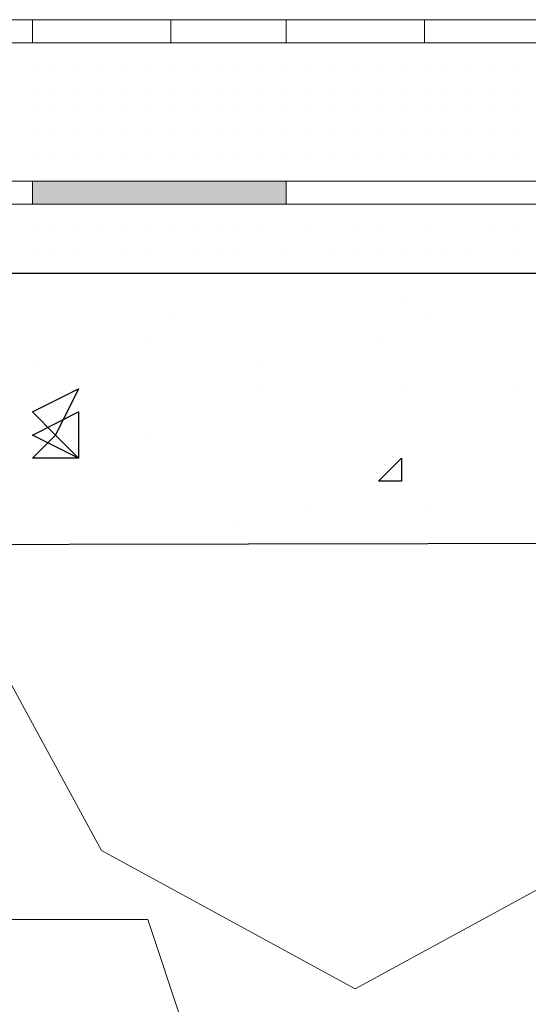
# Model space of a CAD drawing. Header units: metres. Extents: x 5.7 to 89.8, y 4 to 63.5.
# Tile 368 of 475: x 60.058 to 60.27, y 49.447 to 49.858. Entities that reach past the tile are written whole.
import ezdxf

# ---------------------------------------------------------------- set-up
doc = ezdxf.new("R2010")
doc.units = ezdxf.units.M
doc.header["$MEASUREMENT"] = 0
for name, color, linetype in [('PDF17_hatch', 7, 'Continuous'), ('PDF17_hatch-borshi', 7, 'Continuous'), ('PDF17_Isogam', 7, 'Continuous'), ('PDF17_kaff', 7, 'Continuous')]:
    doc.layers.add(name, color=color, linetype=linetype)

msp = doc.modelspace()

# ---------------------------------------------------------------- linework, layer by layer
at = {"layer": 'PDF17_hatch', "lineweight": 25}
for points in [[(60.21747, 49.74194), (60.21747, 49.74194)], [(60.12116, 49.73231), (60.12116, 49.73231)], [(60.2271, 49.73231), (60.2271, 49.73231)], [(60.11153, 49.72268), (60.11153, 49.72268)], [(60.20784, 49.72268), (60.20784, 49.72268)], [(60.06337, 49.71304), (60.06337, 49.71304)], [(60.15969, 49.71304), (60.15969, 49.71304)], [(60.15969, 49.70341), (60.15969, 49.70341)], [(60.21747, 49.70341), (60.21747, 49.70341)], [(60.26563, 49.70341), (60.26563, 49.70341)], [(60.11153, 49.68415), (60.11153, 49.68415)], [(60.17895, 49.65526), (60.17895, 49.65526)], [(60.2271, 49.65526), (60.2271, 49.65526)], [(60.15005, 49.64563), (60.15005, 49.64563)]]:
    msp.add_lwpolyline(points, dxfattribs=at)
for points in [[(60.08264, 49.70341), (60.073, 49.68415), (60.06337, 49.69378)], [(60.08264, 49.67452), (60.06337, 49.68415), (60.08264, 49.69378)], [(60.073, 49.68415), (60.08264, 49.67452), (60.06337, 49.67452)], [(60.21747, 49.67452), (60.21747, 49.66489), (60.20784, 49.66489)]]:
    msp.add_lwpolyline(points, close=True, dxfattribs=at)
at = {"layer": 'PDF17_hatch-borshi', "lineweight": 18}
for points in [[(60.06337, 49.84788), (60.06337, 49.84788)], [(60.08264, 49.84788), (60.08264, 49.84788)], [(60.1019, 49.84788), (60.1019, 49.84788)], [(60.1019, 49.84788), (60.1019, 49.84788)], [(60.11153, 49.84788), (60.11153, 49.84788)], [(60.14042, 49.84788), (60.14042, 49.84788)], [(60.15969, 49.84788), (60.15969, 49.84788)], [(60.16932, 49.84788), (60.16932, 49.84788)], [(60.18858, 49.84788), (60.18858, 49.84788)], [(60.19821, 49.84788), (60.19821, 49.84788)], [(60.20784, 49.84788), (60.20784, 49.84788)], [(60.21747, 49.84788), (60.21747, 49.84788)], [(60.21747, 49.84788), (60.21747, 49.84788)], [(60.2271, 49.84788), (60.2271, 49.84788)], [(60.24637, 49.84788), (60.24637, 49.84788)], [(60.256, 49.84788), (60.256, 49.84788)], [(60.06337, 49.83825), (60.06337, 49.83825)], [(60.06337, 49.83825), (60.06337, 49.83825)], [(60.06337, 49.83825), (60.06337, 49.83825)], [(60.06337, 49.83825), (60.06337, 49.83825)], [(60.06337, 49.83825), (60.06337, 49.83825)], [(60.073, 49.83825), (60.073, 49.83825)], [(60.073, 49.83825), (60.073, 49.83825)], [(60.073, 49.83825), (60.073, 49.83825)], [(60.073, 49.83825), (60.073, 49.83825)], [(60.08264, 49.83825), (60.08264, 49.83825)], [(60.08264, 49.83825), (60.08264, 49.83825)], [(60.08264, 49.83825), (60.08264, 49.83825)], [(60.08264, 49.83825), (60.08264, 49.83825)], [(60.09227, 49.83825), (60.09227, 49.83825)], [(60.09227, 49.83825), (60.09227, 49.83825)], [(60.09227, 49.83825), (60.09227, 49.83825)], [(60.09227, 49.83825), (60.09227, 49.83825)], [(60.09227, 49.83825), (60.09227, 49.83825)], [(60.09227, 49.83825), (60.09227, 49.83825)], [(60.1019, 49.83825), (60.1019, 49.83825)], [(60.1019, 49.83825), (60.1019, 49.83825)], [(60.1019, 49.83825), (60.1019, 49.83825)], [(60.11153, 49.83825), (60.11153, 49.83825)], [(60.11153, 49.83825), (60.11153, 49.83825)], [(60.11153, 49.83825), (60.11153, 49.83825)], [(60.12116, 49.83825), (60.12116, 49.83825)], [(60.12116, 49.83825), (60.12116, 49.83825)], [(60.12116, 49.83825), (60.12116, 49.83825)], [(60.12116, 49.83825), (60.12116, 49.83825)], [(60.13079, 49.83825), (60.13079, 49.83825)], [(60.13079, 49.83825), (60.13079, 49.83825)], [(60.13079, 49.83825), (60.13079, 49.83825)], [(60.14042, 49.83825), (60.14042, 49.83825)], [(60.14042, 49.83825), (60.14042, 49.83825)], [(60.14042, 49.83825), (60.14042, 49.83825)], [(60.15005, 49.83825), (60.15005, 49.83825)], [(60.15005, 49.83825), (60.15005, 49.83825)], [(60.15005, 49.83825), (60.15005, 49.83825)], [(60.15005, 49.83825), (60.15005, 49.83825)], [(60.15969, 49.83825), (60.15969, 49.83825)], [(60.15969, 49.83825), (60.15969, 49.83825)], [(60.15969, 49.83825), (60.15969, 49.83825)], [(60.16932, 49.83825), (60.16932, 49.83825)], [(60.16932, 49.83825), (60.16932, 49.83825)], [(60.16932, 49.83825), (60.16932, 49.83825)], [(60.16932, 49.83825), (60.16932, 49.83825)], [(60.17895, 49.83825), (60.17895, 49.83825)], [(60.17895, 49.83825), (60.17895, 49.83825)], [(60.17895, 49.83825), (60.17895, 49.83825)], [(60.17895, 49.83825), (60.17895, 49.83825)], [(60.18858, 49.83825), (60.18858, 49.83825)], [(60.18858, 49.83825), (60.18858, 49.83825)], [(60.18858, 49.83825), (60.18858, 49.83825)], [(60.18858, 49.83825), (60.18858, 49.83825)], [(60.19821, 49.83825), (60.19821, 49.83825)], [(60.19821, 49.83825), (60.19821, 49.83825)], [(60.19821, 49.83825), (60.19821, 49.83825)], [(60.19821, 49.83825), (60.19821, 49.83825)], [(60.19821, 49.83825), (60.19821, 49.83825)], [(60.20784, 49.83825), (60.20784, 49.83825)], [(60.20784, 49.83825), (60.20784, 49.83825)], [(60.20784, 49.83825), (60.20784, 49.83825)], [(60.20784, 49.83825), (60.20784, 49.83825)], [(60.21747, 49.83825), (60.21747, 49.83825)], [(60.21747, 49.83825), (60.21747, 49.83825)], [(60.21747, 49.83825), (60.21747, 49.83825)], [(60.2271, 49.83825), (60.2271, 49.83825)], [(60.2271, 49.83825), (60.2271, 49.83825)], [(60.2271, 49.83825), (60.2271, 49.83825)], [(60.2271, 49.83825), (60.2271, 49.83825)], [(60.23674, 49.83825), (60.23674, 49.83825)], [(60.23674, 49.83825), (60.23674, 49.83825)], [(60.23674, 49.83825), (60.23674, 49.83825)], [(60.24637, 49.83825), (60.24637, 49.83825)], [(60.24637, 49.83825), (60.24637, 49.83825)], [(60.24637, 49.83825), (60.24637, 49.83825)], [(60.256, 49.83825), (60.256, 49.83825)], [(60.256, 49.83825), (60.256, 49.83825)], [(60.256, 49.83825), (60.256, 49.83825)], [(60.256, 49.83825), (60.256, 49.83825)], [(60.26563, 49.83825), (60.26563, 49.83825)], [(60.26563, 49.83825), (60.26563, 49.83825)], [(60.26563, 49.83825), (60.26563, 49.83825)], [(60.26563, 49.83825), (60.26563, 49.83825)], [(60.06337, 49.82862), (60.06337, 49.82862)], [(60.06337, 49.82862), (60.06337, 49.82862)], [(60.06337, 49.82862), (60.06337, 49.82862)], [(60.06337, 49.82862), (60.06337, 49.82862)], [(60.06337, 49.82862), (60.06337, 49.82862)], [(60.073, 49.82862), (60.073, 49.82862)], [(60.073, 49.82862), (60.073, 49.82862)], [(60.073, 49.82862), (60.073, 49.82862)], [(60.073, 49.82862), (60.073, 49.82862)], [(60.08264, 49.82862), (60.08264, 49.82862)], [(60.08264, 49.82862), (60.08264, 49.82862)], [(60.08264, 49.82862), (60.08264, 49.82862)], [(60.08264, 49.82862), (60.08264, 49.82862)], [(60.09227, 49.82862), (60.09227, 49.82862)], [(60.09227, 49.82862), (60.09227, 49.82862)], [(60.09227, 49.82862), (60.09227, 49.82862)], [(60.09227, 49.82862), (60.09227, 49.82862)], [(60.1019, 49.82862), (60.1019, 49.82862)], [(60.1019, 49.82862), (60.1019, 49.82862)], [(60.1019, 49.82862), (60.1019, 49.82862)], [(60.1019, 49.82862), (60.1019, 49.82862)], [(60.11153, 49.82862), (60.11153, 49.82862)], [(60.11153, 49.82862), (60.11153, 49.82862)], [(60.11153, 49.82862), (60.11153, 49.82862)], [(60.12116, 49.82862), (60.12116, 49.82862)], [(60.12116, 49.82862), (60.12116, 49.82862)], [(60.12116, 49.82862), (60.12116, 49.82862)], [(60.12116, 49.82862), (60.12116, 49.82862)], [(60.12116, 49.82862), (60.12116, 49.82862)], [(60.13079, 49.82862), (60.13079, 49.82862)], [(60.13079, 49.82862), (60.13079, 49.82862)], [(60.13079, 49.82862), (60.13079, 49.82862)], [(60.14042, 49.82862), (60.14042, 49.82862)], [(60.14042, 49.82862), (60.14042, 49.82862)], [(60.15005, 49.82862), (60.15005, 49.82862)], [(60.15005, 49.82862), (60.15005, 49.82862)], [(60.15969, 49.82862), (60.15969, 49.82862)], [(60.15969, 49.82862), (60.15969, 49.82862)], [(60.16932, 49.82862), (60.16932, 49.82862)], [(60.16932, 49.82862), (60.16932, 49.82862)], [(60.16932, 49.82862), (60.16932, 49.82862)], [(60.16932, 49.82862), (60.16932, 49.82862)], [(60.17895, 49.82862), (60.17895, 49.82862)], [(60.17895, 49.82862), (60.17895, 49.82862)], [(60.17895, 49.82862), (60.17895, 49.82862)], [(60.17895, 49.82862), (60.17895, 49.82862)], [(60.18858, 49.82862), (60.18858, 49.82862)], [(60.18858, 49.82862), (60.18858, 49.82862)], [(60.18858, 49.82862), (60.18858, 49.82862)], [(60.19821, 49.82862), (60.19821, 49.82862)], [(60.19821, 49.82862), (60.19821, 49.82862)], [(60.19821, 49.82862), (60.19821, 49.82862)], [(60.19821, 49.82862), (60.19821, 49.82862)], [(60.20784, 49.82862), (60.20784, 49.82862)], [(60.20784, 49.82862), (60.20784, 49.82862)], [(60.20784, 49.82862), (60.20784, 49.82862)], [(60.21747, 49.82862), (60.21747, 49.82862)], [(60.21747, 49.82862), (60.21747, 49.82862)], [(60.2271, 49.82862), (60.2271, 49.82862)], [(60.2271, 49.82862), (60.2271, 49.82862)], [(60.2271, 49.82862), (60.2271, 49.82862)], [(60.23674, 49.82862), (60.23674, 49.82862)], [(60.23674, 49.82862), (60.23674, 49.82862)], [(60.23674, 49.82862), (60.23674, 49.82862)], [(60.24637, 49.82862), (60.24637, 49.82862)], [(60.24637, 49.82862), (60.24637, 49.82862)], [(60.24637, 49.82862), (60.24637, 49.82862)], [(60.256, 49.82862), (60.256, 49.82862)], [(60.256, 49.82862), (60.256, 49.82862)], [(60.256, 49.82862), (60.256, 49.82862)], [(60.256, 49.82862), (60.256, 49.82862)], [(60.26563, 49.82862), (60.26563, 49.82862)], [(60.26563, 49.82862), (60.26563, 49.82862)], [(60.26563, 49.82862), (60.26563, 49.82862)], [(60.06337, 49.81899), (60.06337, 49.81899)], [(60.06337, 49.81899), (60.06337, 49.81899)], [(60.06337, 49.81899), (60.06337, 49.81899)], [(60.06337, 49.81899), (60.06337, 49.81899)], [(60.06337, 49.81899), (60.06337, 49.81899)], [(60.073, 49.81899), (60.073, 49.81899)], [(60.073, 49.81899), (60.073, 49.81899)], [(60.073, 49.81899), (60.073, 49.81899)], [(60.08264, 49.81899), (60.08264, 49.81899)], [(60.08264, 49.81899), (60.08264, 49.81899)], [(60.08264, 49.81899), (60.08264, 49.81899)], [(60.09227, 49.81899), (60.09227, 49.81899)], [(60.09227, 49.81899), (60.09227, 49.81899)], [(60.09227, 49.81899), (60.09227, 49.81899)], [(60.09227, 49.81899), (60.09227, 49.81899)], [(60.09227, 49.81899), (60.09227, 49.81899)], [(60.1019, 49.81899), (60.1019, 49.81899)], [(60.1019, 49.81899), (60.1019, 49.81899)], [(60.1019, 49.81899), (60.1019, 49.81899)], [(60.1019, 49.81899), (60.1019, 49.81899)], [(60.11153, 49.81899), (60.11153, 49.81899)], [(60.11153, 49.81899), (60.11153, 49.81899)], [(60.11153, 49.81899), (60.11153, 49.81899)], [(60.11153, 49.81899), (60.11153, 49.81899)], [(60.12116, 49.81899), (60.12116, 49.81899)], [(60.12116, 49.81899), (60.12116, 49.81899)], [(60.12116, 49.81899), (60.12116, 49.81899)], [(60.12116, 49.81899), (60.12116, 49.81899)], [(60.13079, 49.81899), (60.13079, 49.81899)], [(60.13079, 49.81899), (60.13079, 49.81899)], [(60.13079, 49.81899), (60.13079, 49.81899)], [(60.13079, 49.81899), (60.13079, 49.81899)], [(60.14042, 49.81899), (60.14042, 49.81899)], [(60.14042, 49.81899), (60.14042, 49.81899)], [(60.14042, 49.81899), (60.14042, 49.81899)], [(60.14042, 49.81899), (60.14042, 49.81899)], [(60.15005, 49.81899), (60.15005, 49.81899)], [(60.15005, 49.81899), (60.15005, 49.81899)], [(60.15005, 49.81899), (60.15005, 49.81899)], [(60.15005, 49.81899), (60.15005, 49.81899)], [(60.15005, 49.81899), (60.15005, 49.81899)], [(60.15969, 49.81899), (60.15969, 49.81899)], [(60.15969, 49.81899), (60.15969, 49.81899)], [(60.15969, 49.81899), (60.15969, 49.81899)], [(60.16932, 49.81899), (60.16932, 49.81899)], [(60.16932, 49.81899), (60.16932, 49.81899)], [(60.16932, 49.81899), (60.16932, 49.81899)], [(60.17895, 49.81899), (60.17895, 49.81899)], [(60.17895, 49.81899), (60.17895, 49.81899)], [(60.17895, 49.81899), (60.17895, 49.81899)], [(60.18858, 49.81899), (60.18858, 49.81899)], [(60.18858, 49.81899), (60.18858, 49.81899)], [(60.18858, 49.81899), (60.18858, 49.81899)], [(60.19821, 49.81899), (60.19821, 49.81899)], [(60.19821, 49.81899), (60.19821, 49.81899)], [(60.19821, 49.81899), (60.19821, 49.81899)], [(60.19821, 49.81899), (60.19821, 49.81899)], [(60.20784, 49.81899), (60.20784, 49.81899)], [(60.20784, 49.81899), (60.20784, 49.81899)], [(60.20784, 49.81899), (60.20784, 49.81899)], [(60.20784, 49.81899), (60.20784, 49.81899)], [(60.21747, 49.81899), (60.21747, 49.81899)], [(60.21747, 49.81899), (60.21747, 49.81899)], [(60.21747, 49.81899), (60.21747, 49.81899)], [(60.21747, 49.81899), (60.21747, 49.81899)], [(60.2271, 49.81899), (60.2271, 49.81899)], [(60.2271, 49.81899), (60.2271, 49.81899)], [(60.2271, 49.81899), (60.2271, 49.81899)], [(60.23674, 49.81899), (60.23674, 49.81899)], [(60.23674, 49.81899), (60.23674, 49.81899)], [(60.23674, 49.81899), (60.23674, 49.81899)], [(60.23674, 49.81899), (60.23674, 49.81899)], [(60.24637, 49.81899), (60.24637, 49.81899)], [(60.24637, 49.81899), (60.24637, 49.81899)], [(60.256, 49.81899), (60.256, 49.81899)], [(60.256, 49.81899), (60.256, 49.81899)], [(60.256, 49.81899), (60.256, 49.81899)], [(60.256, 49.81899), (60.256, 49.81899)], [(60.26563, 49.81899), (60.26563, 49.81899)], [(60.26563, 49.81899), (60.26563, 49.81899)], [(60.26563, 49.81899), (60.26563, 49.81899)], [(60.26563, 49.81899), (60.26563, 49.81899)], [(60.06337, 49.80936), (60.06337, 49.80936)], [(60.06337, 49.80936), (60.06337, 49.80936)], [(60.06337, 49.80936), (60.06337, 49.80936)], [(60.06337, 49.80936), (60.06337, 49.80936)], [(60.073, 49.80936), (60.073, 49.80936)], [(60.073, 49.80936), (60.073, 49.80936)], [(60.073, 49.80936), (60.073, 49.80936)], [(60.073, 49.80936), (60.073, 49.80936)], [(60.08264, 49.80936), (60.08264, 49.80936)], [(60.08264, 49.80936), (60.08264, 49.80936)], [(60.08264, 49.80936), (60.08264, 49.80936)], [(60.09227, 49.80936), (60.09227, 49.80936)], [(60.09227, 49.80936), (60.09227, 49.80936)], [(60.09227, 49.80936), (60.09227, 49.80936)], [(60.09227, 49.80936), (60.09227, 49.80936)], [(60.09227, 49.80936), (60.09227, 49.80936)], [(60.1019, 49.80936), (60.1019, 49.80936)], [(60.1019, 49.80936), (60.1019, 49.80936)], [(60.1019, 49.80936), (60.1019, 49.80936)], [(60.1019, 49.80936), (60.1019, 49.80936)], [(60.11153, 49.80936), (60.11153, 49.80936)], [(60.11153, 49.80936), (60.11153, 49.80936)], [(60.11153, 49.80936), (60.11153, 49.80936)], [(60.12116, 49.80936), (60.12116, 49.80936)], [(60.12116, 49.80936), (60.12116, 49.80936)], [(60.12116, 49.80936), (60.12116, 49.80936)], [(60.12116, 49.80936), (60.12116, 49.80936)], [(60.13079, 49.80936), (60.13079, 49.80936)], [(60.13079, 49.80936), (60.13079, 49.80936)], [(60.13079, 49.80936), (60.13079, 49.80936)], [(60.14042, 49.80936), (60.14042, 49.80936)], [(60.14042, 49.80936), (60.14042, 49.80936)], [(60.14042, 49.80936), (60.14042, 49.80936)], [(60.14042, 49.80936), (60.14042, 49.80936)], [(60.15005, 49.80936), (60.15005, 49.80936)], [(60.15005, 49.80936), (60.15005, 49.80936)], [(60.15005, 49.80936), (60.15005, 49.80936)], [(60.15005, 49.80936), (60.15005, 49.80936)], [(60.15969, 49.80936), (60.15969, 49.80936)], [(60.15969, 49.80936), (60.15969, 49.80936)], [(60.15969, 49.80936), (60.15969, 49.80936)], [(60.15969, 49.80936), (60.15969, 49.80936)], [(60.16932, 49.80936), (60.16932, 49.80936)], [(60.16932, 49.80936), (60.16932, 49.80936)], [(60.16932, 49.80936), (60.16932, 49.80936)], [(60.16932, 49.80936), (60.16932, 49.80936)], [(60.17895, 49.80936), (60.17895, 49.80936)], [(60.17895, 49.80936), (60.17895, 49.80936)], [(60.17895, 49.80936), (60.17895, 49.80936)], [(60.17895, 49.80936), (60.17895, 49.80936)], [(60.18858, 49.80936), (60.18858, 49.80936)], [(60.18858, 49.80936), (60.18858, 49.80936)], [(60.18858, 49.80936), (60.18858, 49.80936)], [(60.18858, 49.80936), (60.18858, 49.80936)], [(60.19821, 49.80936), (60.19821, 49.80936)], [(60.19821, 49.80936), (60.19821, 49.80936)], [(60.19821, 49.80936), (60.19821, 49.80936)], [(60.19821, 49.80936), (60.19821, 49.80936)], [(60.20784, 49.80936), (60.20784, 49.80936)], [(60.20784, 49.80936), (60.20784, 49.80936)], [(60.20784, 49.80936), (60.20784, 49.80936)], [(60.21747, 49.80936), (60.21747, 49.80936)], [(60.21747, 49.80936), (60.21747, 49.80936)], [(60.2271, 49.80936), (60.2271, 49.80936)], [(60.2271, 49.80936), (60.2271, 49.80936)], [(60.2271, 49.80936), (60.2271, 49.80936)], [(60.23674, 49.80936), (60.23674, 49.80936)], [(60.23674, 49.80936), (60.23674, 49.80936)], [(60.23674, 49.80936), (60.23674, 49.80936)], [(60.24637, 49.80936), (60.24637, 49.80936)], [(60.24637, 49.80936), (60.24637, 49.80936)], [(60.24637, 49.80936), (60.24637, 49.80936)], [(60.24637, 49.80936), (60.24637, 49.80936)], [(60.256, 49.80936), (60.256, 49.80936)], [(60.256, 49.80936), (60.256, 49.80936)], [(60.256, 49.80936), (60.256, 49.80936)], [(60.26563, 49.80936), (60.26563, 49.80936)], [(60.26563, 49.80936), (60.26563, 49.80936)], [(60.26563, 49.80936), (60.26563, 49.80936)], [(60.26563, 49.80936), (60.26563, 49.80936)], [(60.06337, 49.79972), (60.06337, 49.79972)], [(60.06337, 49.79972), (60.06337, 49.79972)], [(60.06337, 49.79972), (60.06337, 49.79972)], [(60.06337, 49.79972), (60.06337, 49.79972)], [(60.073, 49.79972), (60.073, 49.79972)], [(60.073, 49.79972), (60.073, 49.79972)], [(60.073, 49.79972), (60.073, 49.79972)], [(60.08264, 49.79972), (60.08264, 49.79972)], [(60.08264, 49.79972), (60.08264, 49.79972)], [(60.08264, 49.79972), (60.08264, 49.79972)], [(60.09227, 49.79972), (60.09227, 49.79972)], [(60.09227, 49.79972), (60.09227, 49.79972)], [(60.09227, 49.79972), (60.09227, 49.79972)], [(60.09227, 49.79972), (60.09227, 49.79972)], [(60.09227, 49.79972), (60.09227, 49.79972)], [(60.1019, 49.79972), (60.1019, 49.79972)], [(60.1019, 49.79972), (60.1019, 49.79972)], [(60.1019, 49.79972), (60.1019, 49.79972)], [(60.11153, 49.79972), (60.11153, 49.79972)], [(60.11153, 49.79972), (60.11153, 49.79972)], [(60.11153, 49.79972), (60.11153, 49.79972)], [(60.11153, 49.79972), (60.11153, 49.79972)], [(60.12116, 49.79972), (60.12116, 49.79972)], [(60.12116, 49.79972), (60.12116, 49.79972)], [(60.12116, 49.79972), (60.12116, 49.79972)], [(60.12116, 49.79972), (60.12116, 49.79972)], [(60.13079, 49.79972), (60.13079, 49.79972)], [(60.13079, 49.79972), (60.13079, 49.79972)], [(60.13079, 49.79972), (60.13079, 49.79972)], [(60.14042, 49.79972), (60.14042, 49.79972)], [(60.14042, 49.79972), (60.14042, 49.79972)], [(60.15005, 49.79972), (60.15005, 49.79972)], [(60.15005, 49.79972), (60.15005, 49.79972)], [(60.15005, 49.79972), (60.15005, 49.79972)], [(60.15969, 49.79972), (60.15969, 49.79972)], [(60.15969, 49.79972), (60.15969, 49.79972)], [(60.15969, 49.79972), (60.15969, 49.79972)], [(60.16932, 49.79972), (60.16932, 49.79972)], [(60.16932, 49.79972), (60.16932, 49.79972)], [(60.16932, 49.79972), (60.16932, 49.79972)], [(60.17895, 49.79972), (60.17895, 49.79972)], [(60.17895, 49.79972), (60.17895, 49.79972)], [(60.17895, 49.79972), (60.17895, 49.79972)], [(60.17895, 49.79972), (60.17895, 49.79972)], [(60.18858, 49.79972), (60.18858, 49.79972)], [(60.18858, 49.79972), (60.18858, 49.79972)], [(60.18858, 49.79972), (60.18858, 49.79972)], [(60.18858, 49.79972), (60.18858, 49.79972)], [(60.19821, 49.79972), (60.19821, 49.79972)], [(60.19821, 49.79972), (60.19821, 49.79972)], [(60.19821, 49.79972), (60.19821, 49.79972)], [(60.19821, 49.79972), (60.19821, 49.79972)], [(60.20784, 49.79972), (60.20784, 49.79972)], [(60.20784, 49.79972), (60.20784, 49.79972)], [(60.20784, 49.79972), (60.20784, 49.79972)], [(60.21747, 49.79972), (60.21747, 49.79972)], [(60.21747, 49.79972), (60.21747, 49.79972)], [(60.21747, 49.79972), (60.21747, 49.79972)], [(60.2271, 49.79972), (60.2271, 49.79972)], [(60.2271, 49.79972), (60.2271, 49.79972)], [(60.2271, 49.79972), (60.2271, 49.79972)], [(60.23674, 49.79972), (60.23674, 49.79972)], [(60.23674, 49.79972), (60.23674, 49.79972)], [(60.24637, 49.79972), (60.24637, 49.79972)], [(60.24637, 49.79972), (60.24637, 49.79972)], [(60.256, 49.79972), (60.256, 49.79972)], [(60.256, 49.79972), (60.256, 49.79972)], [(60.256, 49.79972), (60.256, 49.79972)], [(60.26563, 49.79972), (60.26563, 49.79972)], [(60.26563, 49.79972), (60.26563, 49.79972)], [(60.26563, 49.79972), (60.26563, 49.79972)], [(60.26563, 49.79972), (60.26563, 49.79972)], [(60.073, 49.79009), (60.073, 49.79009)], [(60.073, 49.79009), (60.073, 49.79009)], [(60.08264, 49.79009), (60.08264, 49.79009)], [(60.09227, 49.79009), (60.09227, 49.79009)], [(60.1019, 49.79009), (60.1019, 49.79009)], [(60.11153, 49.79009), (60.11153, 49.79009)], [(60.12116, 49.79009), (60.12116, 49.79009)], [(60.13079, 49.79009), (60.13079, 49.79009)], [(60.14042, 49.79009), (60.14042, 49.79009)], [(60.14042, 49.79009), (60.14042, 49.79009)], [(60.14042, 49.79009), (60.14042, 49.79009)], [(60.15005, 49.79009), (60.15005, 49.79009)], [(60.15005, 49.79009), (60.15005, 49.79009)], [(60.15005, 49.79009), (60.15005, 49.79009)], [(60.15969, 49.79009), (60.15969, 49.79009)], [(60.15969, 49.79009), (60.15969, 49.79009)], [(60.15969, 49.79009), (60.15969, 49.79009)], [(60.16932, 49.79009), (60.16932, 49.79009)], [(60.17895, 49.79009), (60.17895, 49.79009)], [(60.17895, 49.79009), (60.17895, 49.79009)], [(60.18858, 49.79009), (60.18858, 49.79009)], [(60.18858, 49.79009), (60.18858, 49.79009)], [(60.19821, 49.79009), (60.19821, 49.79009)], [(60.19821, 49.79009), (60.19821, 49.79009)], [(60.20784, 49.79009), (60.20784, 49.79009)], [(60.21747, 49.79009), (60.21747, 49.79009)], [(60.21747, 49.79009), (60.21747, 49.79009)], [(60.2271, 49.79009), (60.2271, 49.79009)], [(60.2271, 49.79009), (60.2271, 49.79009)], [(60.23674, 49.79009), (60.23674, 49.79009)], [(60.23674, 49.79009), (60.23674, 49.79009)], [(60.24637, 49.79009), (60.24637, 49.79009)], [(60.24637, 49.79009), (60.24637, 49.79009)], [(60.256, 49.79009), (60.256, 49.79009)], [(60.256, 49.79009), (60.256, 49.79009)], [(60.256, 49.79009), (60.256, 49.79009)], [(60.26563, 49.79009), (60.26563, 49.79009)], [(60.26563, 49.79009), (60.26563, 49.79009)], [(60.08264, 49.78046), (60.08264, 49.78046)], [(60.08264, 49.78046), (60.08264, 49.78046)], [(60.1019, 49.78046), (60.1019, 49.78046)], [(60.1019, 49.78046), (60.1019, 49.78046)], [(60.11153, 49.78046), (60.11153, 49.78046)], [(60.12116, 49.78046), (60.12116, 49.78046)], [(60.13079, 49.78046), (60.13079, 49.78046)], [(60.13079, 49.78046), (60.13079, 49.78046)], [(60.15005, 49.78046), (60.15005, 49.78046)], [(60.15005, 49.78046), (60.15005, 49.78046)], [(60.15969, 49.78046), (60.15969, 49.78046)], [(60.16932, 49.78046), (60.16932, 49.78046)], [(60.16932, 49.78046), (60.16932, 49.78046)], [(60.17895, 49.78046), (60.17895, 49.78046)], [(60.18858, 49.78046), (60.18858, 49.78046)], [(60.18858, 49.78046), (60.18858, 49.78046)], [(60.18858, 49.78046), (60.18858, 49.78046)], [(60.19821, 49.78046), (60.19821, 49.78046)], [(60.19821, 49.78046), (60.19821, 49.78046)], [(60.20784, 49.78046), (60.20784, 49.78046)], [(60.21747, 49.78046), (60.21747, 49.78046)], [(60.21747, 49.78046), (60.21747, 49.78046)], [(60.21747, 49.78046), (60.21747, 49.78046)], [(60.2271, 49.78046), (60.2271, 49.78046)], [(60.23674, 49.78046), (60.23674, 49.78046)], [(60.23674, 49.78046), (60.23674, 49.78046)], [(60.24637, 49.78046), (60.24637, 49.78046)], [(60.256, 49.78046), (60.256, 49.78046)], [(60.26563, 49.78046), (60.26563, 49.78046)], [(60.26563, 49.78046), (60.26563, 49.78046)], [(60.06337, 49.77083), (60.06337, 49.77083)], [(60.06337, 49.77083), (60.06337, 49.77083)], [(60.073, 49.77083), (60.073, 49.77083)], [(60.08264, 49.77083), (60.08264, 49.77083)], [(60.08264, 49.77083), (60.08264, 49.77083)], [(60.09227, 49.77083), (60.09227, 49.77083)], [(60.09227, 49.77083), (60.09227, 49.77083)], [(60.09227, 49.77083), (60.09227, 49.77083)], [(60.1019, 49.77083), (60.1019, 49.77083)], [(60.11153, 49.77083), (60.11153, 49.77083)], [(60.11153, 49.77083), (60.11153, 49.77083)], [(60.12116, 49.77083), (60.12116, 49.77083)], [(60.12116, 49.77083), (60.12116, 49.77083)], [(60.13079, 49.77083), (60.13079, 49.77083)], [(60.13079, 49.77083), (60.13079, 49.77083)], [(60.14042, 49.77083), (60.14042, 49.77083)], [(60.14042, 49.77083), (60.14042, 49.77083)], [(60.15005, 49.77083), (60.15005, 49.77083)], [(60.15005, 49.77083), (60.15005, 49.77083)], [(60.15969, 49.77083), (60.15969, 49.77083)], [(60.15969, 49.77083), (60.15969, 49.77083)], [(60.15969, 49.77083), (60.15969, 49.77083)], [(60.17895, 49.77083), (60.17895, 49.77083)], [(60.17895, 49.77083), (60.17895, 49.77083)], [(60.19821, 49.77083), (60.19821, 49.77083)], [(60.19821, 49.77083), (60.19821, 49.77083)], [(60.20784, 49.77083), (60.20784, 49.77083)], [(60.2271, 49.77083), (60.2271, 49.77083)], [(60.2271, 49.77083), (60.2271, 49.77083)], [(60.2271, 49.77083), (60.2271, 49.77083)], [(60.256, 49.77083), (60.256, 49.77083)], [(60.256, 49.77083), (60.256, 49.77083)], [(60.256, 49.77083), (60.256, 49.77083)], [(60.26563, 49.77083), (60.26563, 49.77083)], [(60.26563, 49.77083), (60.26563, 49.77083)], [(60.06337, 49.7612), (60.06337, 49.7612)], [(60.06337, 49.7612), (60.06337, 49.7612)], [(60.06337, 49.7612), (60.06337, 49.7612)], [(60.073, 49.7612), (60.073, 49.7612)], [(60.073, 49.7612), (60.073, 49.7612)], [(60.08264, 49.7612), (60.08264, 49.7612)], [(60.08264, 49.7612), (60.08264, 49.7612)], [(60.08264, 49.7612), (60.08264, 49.7612)], [(60.1019, 49.7612), (60.1019, 49.7612)], [(60.1019, 49.7612), (60.1019, 49.7612)], [(60.11153, 49.7612), (60.11153, 49.7612)], [(60.11153, 49.7612), (60.11153, 49.7612)], [(60.13079, 49.7612), (60.13079, 49.7612)], [(60.13079, 49.7612), (60.13079, 49.7612)], [(60.14042, 49.7612), (60.14042, 49.7612)], [(60.15005, 49.7612), (60.15005, 49.7612)], [(60.16932, 49.7612), (60.16932, 49.7612)], [(60.16932, 49.7612), (60.16932, 49.7612)], [(60.16932, 49.7612), (60.16932, 49.7612)], [(60.18858, 49.7612), (60.18858, 49.7612)], [(60.18858, 49.7612), (60.18858, 49.7612)], [(60.19821, 49.7612), (60.19821, 49.7612)], [(60.19821, 49.7612), (60.19821, 49.7612)], [(60.20784, 49.7612), (60.20784, 49.7612)], [(60.20784, 49.7612), (60.20784, 49.7612)], [(60.21747, 49.7612), (60.21747, 49.7612)], [(60.21747, 49.7612), (60.21747, 49.7612)], [(60.2271, 49.7612), (60.2271, 49.7612)], [(60.23674, 49.7612), (60.23674, 49.7612)], [(60.23674, 49.7612), (60.23674, 49.7612)], [(60.23674, 49.7612), (60.23674, 49.7612)], [(60.24637, 49.7612), (60.24637, 49.7612)], [(60.24637, 49.7612), (60.24637, 49.7612)], [(60.26563, 49.7612), (60.26563, 49.7612)], [(60.06337, 49.75157), (60.06337, 49.75157)], [(60.073, 49.75157), (60.073, 49.75157)], [(60.073, 49.75157), (60.073, 49.75157)], [(60.08264, 49.75157), (60.08264, 49.75157)], [(60.09227, 49.75157), (60.09227, 49.75157)], [(60.09227, 49.75157), (60.09227, 49.75157)], [(60.11153, 49.75157), (60.11153, 49.75157)], [(60.11153, 49.75157), (60.11153, 49.75157)], [(60.12116, 49.75157), (60.12116, 49.75157)], [(60.13079, 49.75157), (60.13079, 49.75157)], [(60.14042, 49.75157), (60.14042, 49.75157)], [(60.14042, 49.75157), (60.14042, 49.75157)], [(60.14042, 49.75157), (60.14042, 49.75157)], [(60.14042, 49.75157), (60.14042, 49.75157)], [(60.15005, 49.75157), (60.15005, 49.75157)], [(60.15005, 49.75157), (60.15005, 49.75157)], [(60.15969, 49.75157), (60.15969, 49.75157)], [(60.15969, 49.75157), (60.15969, 49.75157)], [(60.16932, 49.75157), (60.16932, 49.75157)], [(60.17895, 49.75157), (60.17895, 49.75157)], [(60.17895, 49.75157), (60.17895, 49.75157)], [(60.18858, 49.75157), (60.18858, 49.75157)], [(60.19821, 49.75157), (60.19821, 49.75157)], [(60.20784, 49.75157), (60.20784, 49.75157)], [(60.21747, 49.75157), (60.21747, 49.75157)], [(60.2271, 49.75157), (60.2271, 49.75157)], [(60.2271, 49.75157), (60.2271, 49.75157)], [(60.24637, 49.75157), (60.24637, 49.75157)], [(60.24637, 49.75157), (60.24637, 49.75157)], [(60.256, 49.75157), (60.256, 49.75157)], [(60.03448, 49.63599), (60.03448, 49.61673), (60.09227, 49.51079), (60.19821, 49.453), (60.30415, 49.51079), (60.34268, 49.63599)], [(59.89001, 49.37595), (59.89001, 49.39521), (60.01522, 49.4819), (60.11153, 49.4819), (60.14042, 49.39521), (60.12116, 49.37595)]]:
    msp.add_lwpolyline(points, dxfattribs=at)
at = {"layer": 'PDF17_Isogam', "lineweight": 13}
for points in [[(57.88672, 49.75157), (57.90598, 49.78046), (57.93488, 49.79009), (58.19492, 49.79009), (58.21418, 49.78046), (58.22381, 49.7612), (58.22381, 49.65526), (58.23345, 49.63599), (58.24308, 49.62636), (58.52238, 49.62636), (58.54164, 49.63599), (58.55128, 49.65526), (58.55128, 49.7612), (58.56091, 49.78046), (58.58017, 49.79009), (63.78102, 49.79009)], [(60.06337, 49.79009), (60.06337, 49.78046)], [(60.16932, 49.79009), (60.16932, 49.78046)], [(63.78102, 49.78046), (58.58017, 49.78046), (58.56091, 49.77083), (58.56091, 49.7612), (58.56091, 49.75157)]]:
    msp.add_lwpolyline(points, dxfattribs=at)
at = {"layer": 'PDF17_Isogam', "transparency": 33554559}
for points in [[(60.06337, 49.78046), (60.16932, 49.78046), (60.06337, 49.79009)], [(60.16932, 49.78046), (60.06337, 49.79009), (60.16932, 49.79009)]]:
    msp.add_solid(points, dxfattribs=at)
at = {"layer": 'PDF17_kaff', "lineweight": 20}
for points in [[(63.69434, 49.85751), (58.52238, 49.85751), (58.52238, 49.83825)], [(60.06337, 49.85751), (60.06337, 49.84788)], [(60.12116, 49.85751), (60.12116, 49.84788)], [(60.16932, 49.85751), (60.16932, 49.84788)], [(60.2271, 49.85751), (60.2271, 49.84788)], [(63.69434, 49.84788), (58.53201, 49.84788), (58.53201, 49.82862), (58.48386, 49.82862)]]:
    msp.add_lwpolyline(points, dxfattribs=at)
at = {"layer": 'PDF17_kaff', "lineweight": 30}
for points in [[(63.8388, 49.75157), (58.56091, 49.75157), (58.56091, 49.58784), (58.21418, 49.58784)], [(58.21418, 49.4819), (58.65722, 49.4819), (58.65722, 49.63599), (63.81954, 49.64563)]]:
    msp.add_lwpolyline(points, dxfattribs=at)

doc.saveas('drawing.dxf')
